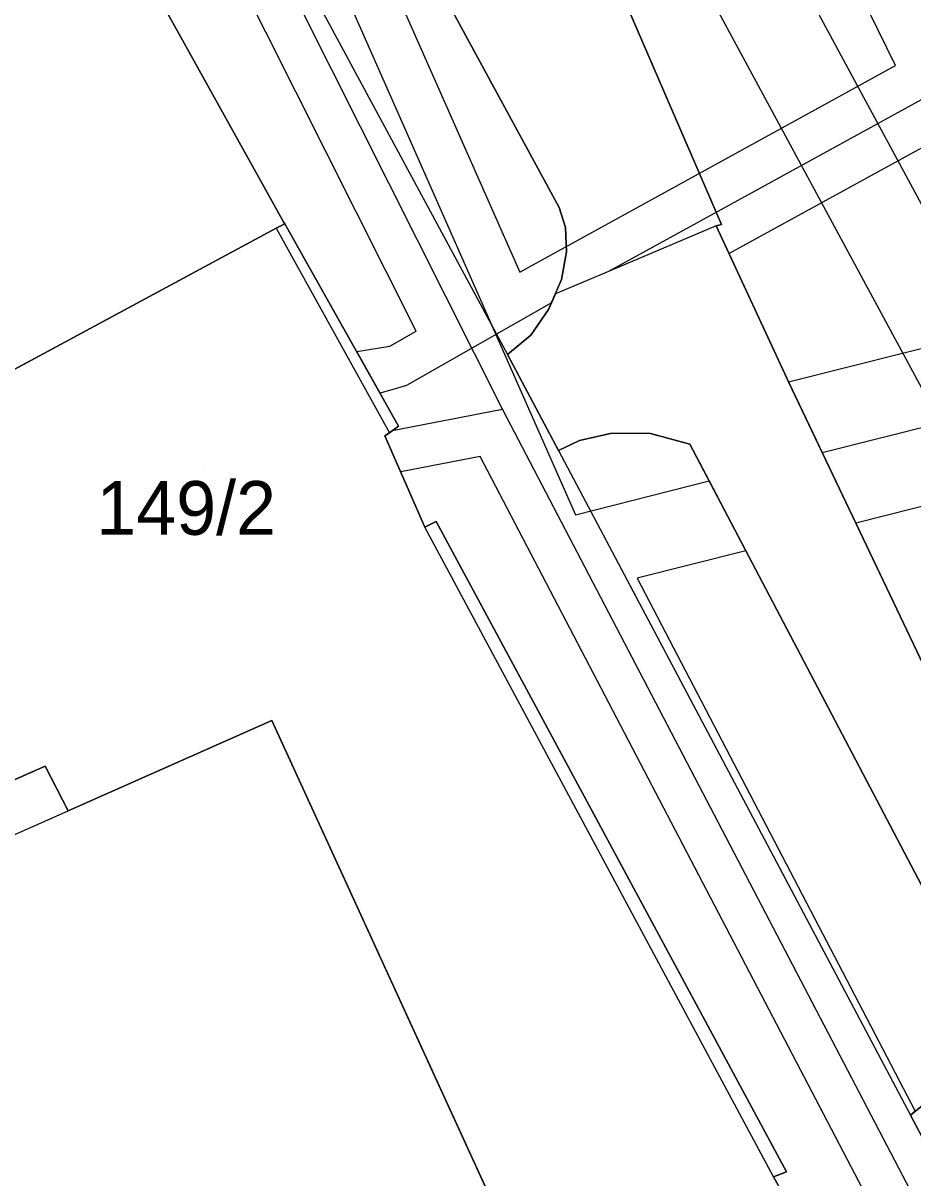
# Model space of a CAD drawing. Extents: x -264070 to -262271, y -1238894 to -1238141.
# Drawn here: x -263203.93 to -263170.8, y -1238614.43 to -1238571.44 of the extents above; entities that cross this region are included whole.
import ezdxf

# ---------------------------------------------------------------- set-up
doc = ezdxf.new("R2010")
doc.units = 0
for name, color, linetype in [('body_kn', 7, 'Continuous'), ('kladpar_druhypozemkov', 7, 'Continuous'), ('kladpar_hranice', 7, 'Continuous'), ('kladpar_parcelnecisla', 7, 'Continuous'), ('kladpar_plochy', 7, 'Continuous'), ('linie', 7, 'Continuous'), ('tarchy_linie', 7, 'Continuous'), ('zappar_hrandruhpozemk', 7, 'Continuous')]:
    doc.layers.add(name, color=color, linetype=linetype)

msp = doc.modelspace()

# ---------------------------------------------------------------- linework, layer by layer
at = {"layer": 'body_kn'}
for p, q in [((-263171.45, -1238573.02), (-263171.45, -1238573.02)), ((-263183.97, -1238578.3), (-263183.97, -1238578.3)), ((-263194.51, -1238579.08), (-263194.51, -1238579.08)), ((-263194.51, -1238579.08), (-263194.51, -1238579.08)), ((-263194.22, -1238578.86), (-263194.22, -1238578.86)), ((-263194.19, -1238578.91), (-263194.19, -1238578.91)), ((-263183.73, -1238579.05), (-263183.73, -1238579.05)), ((-263178.12, -1238578.99), (-263178.12, -1238578.99)), ((-263177.93, -1238578.94), (-263177.93, -1238578.94)), ((-263183.7, -1238579.95), (-263183.7, -1238579.95)), ((-263177.64, -1238580.02), (-263177.64, -1238580.02)), ((-263185.44, -1238580.71), (-263185.44, -1238580.71)), ((-263184.99, -1238580.46), (-263184.99, -1238580.46)), ((-263182.14, -1238580.69), (-263182.14, -1238580.69)), ((-263183.88, -1238580.99), (-263183.88, -1238580.99)), ((-263184.11, -1238581.52), (-263184.11, -1238581.52)), ((-263184.37, -1238582.1), (-263184.37, -1238582.1)), ((-263184.26, -1238581.85), (-263184.26, -1238581.85)), ((-263184.26, -1238581.85), (-263184.26, -1238581.85)), ((-263189.29, -1238582.91), (-263189.29, -1238582.91)), ((-263185.03, -1238583.06), (-263185.03, -1238583.06)), ((-263191.51, -1238583.67), (-263191.51, -1238583.67)), ((-263190.27, -1238583.47), (-263190.27, -1238583.47)), ((-263185.9, -1238583.78), (-263185.9, -1238583.78)), ((-263189.99, -1238585.03), (-263189.99, -1238585.03)), ((-263189.65, -1238584.93), (-263189.65, -1238584.93)), ((-263175.43, -1238584.8), (-263175.43, -1238584.8)), ((-263175.41, -1238584.84), (-263175.41, -1238584.84)), ((-263190.64, -1238585.22), (-263190.64, -1238585.22)), ((-263186.08, -1238585.83), (-263186.08, -1238585.83)), ((-263186.08, -1238585.83), (-263186.08, -1238585.83)), ((-263190.46, -1238586.81), (-263190.46, -1238586.81)), ((-263190.29, -1238586.69), (-263190.29, -1238586.69)), ((-263190.19, -1238586.62), (-263190.19, -1238586.62)), ((-263189.95, -1238586.45), (-263189.95, -1238586.45)), ((-263182.01, -1238586.71), (-263182.01, -1238586.71)), ((-263180.57, -1238586.72), (-263180.57, -1238586.72)), ((-263183.21, -1238586.98), (-263183.21, -1238586.98)), ((-263179.1, -1238587.11), (-263179.1, -1238587.11)), ((-263186.91, -1238587.57), (-263186.91, -1238587.57)), ((-263183.99, -1238587.35), (-263183.99, -1238587.35)), ((-263183.99, -1238587.35), (-263183.99, -1238587.35)), ((-263174.18, -1238587.43), (-263174.18, -1238587.43)), ((-263174.18, -1238587.43), (-263174.18, -1238587.43)), ((-263189.87, -1238588.14), (-263189.87, -1238588.14)), ((-263178.38, -1238588.48), (-263178.38, -1238588.48)), ((-263183.36, -1238589.74), (-263183.36, -1238589.74)), ((-263188.97, -1238590.2), (-263188.97, -1238590.2)), ((-263188.55, -1238589.99), (-263188.55, -1238589.99)), ((-263172.93, -1238590.05), (-263172.93, -1238590.05)), ((-263177.02, -1238591.08), (-263177.02, -1238591.08)), ((-263181.07, -1238592.1), (-263181.07, -1238592.1)), ((-263194.67, -1238597.4), (-263194.67, -1238597.4)), ((-263203.11, -1238599.1), (-263203.11, -1238599.1)), ((-263202.25, -1238600.76), (-263202.25, -1238600.76)), ((-263170.89, -1238612.09), (-263170.89, -1238612.09)), ((-263175.51, -1238614.21), (-263175.51, -1238614.21)), ((-263175.99, -1238614.39), (-263175.99, -1238614.39)), ((-263175.99, -1238614.39), (-263175.99, -1238614.39))]:
    msp.add_line(p, q, dxfattribs=at)
at = {"layer": 'kladpar_druhypozemkov'}
msp.add_line((-263197.21, -1238588.05), (-263197.21, -1238588.05), dxfattribs=at)
at = {"layer": 'kladpar_hranice'}
for points in [[(-263244.39, -1238436.73), (-263237.05, -1238450.05), (-263225.6, -1238470.86), (-263213.62, -1238498.49), (-263199.58, -1238530.58), (-263190.93, -1238550.26), (-263185.36, -1238562.93), (-263184.9, -1238562.78), (-263182.02, -1238569.46), (-263177.93, -1238578.94), (-263178.12, -1238578.99), (-263175.41, -1238584.84), (-263167.78, -1238600.87), (-263156.73, -1238624.33), (-263149.39, -1238639.91)], [(-263149.39, -1238639.91), (-263156.73, -1238624.33), (-263167.78, -1238600.87), (-263175.41, -1238584.84), (-263178.12, -1238578.99), (-263177.93, -1238578.94), (-263182.02, -1238569.46), (-263184.9, -1238562.78), (-263185.36, -1238562.93), (-263190.93, -1238550.26), (-263199.58, -1238530.58), (-263213.62, -1238498.49), (-263225.6, -1238470.86), (-263237.05, -1238450.05), (-263244.39, -1238436.73)], [(-263173.93, -1238618.11), (-263175.99, -1238614.39), (-263175.51, -1238614.21), (-263188.55, -1238589.99), (-263188.97, -1238590.2), (-263190.46, -1238586.81), (-263190.29, -1238586.69), (-263189.95, -1238586.45), (-263194.19, -1238578.91), (-263194.22, -1238578.86), (-263204.79, -1238559.85), (-263215.41, -1238540.72), (-263218.29, -1238542.37), (-263225.1, -1238529.58), (-263235.54, -1238509.99), (-263235.01, -1238509.72), (-263236.21, -1238507.44), (-263236.75, -1238507.74), (-263238.74, -1238504)], [(-263169.05, -1238606.25), (-263179.1, -1238587.11), (-263180.57, -1238586.72), (-263182.01, -1238586.71), (-263183.21, -1238586.98), (-263183.99, -1238587.35), (-263185.9, -1238583.78), (-263185.03, -1238583.06), (-263184.37, -1238582.1), (-263183.88, -1238580.99), (-263183.7, -1238579.95), (-263183.73, -1238579.05), (-263183.97, -1238578.3), (-263191.89, -1238563.73), (-263192.7, -1238562.23), (-263201.89, -1238545.33), (-263202.74, -1238543.76), (-263209.85, -1238530.68), (-263215.54, -1238528.87)], [(-263202.74, -1238543.76), (-263201.89, -1238545.33), (-263192.7, -1238562.23), (-263191.89, -1238563.73), (-263183.97, -1238578.3), (-263183.73, -1238579.05), (-263183.7, -1238579.95), (-263183.88, -1238580.99), (-263184.37, -1238582.1), (-263185.03, -1238583.06), (-263185.9, -1238583.78), (-263183.99, -1238587.35), (-263183.21, -1238586.98), (-263182.01, -1238586.71), (-263180.57, -1238586.72), (-263179.1, -1238587.11), (-263169.05, -1238606.25), (-263168.81, -1238607.84), (-263168.99, -1238609.16), (-263169.59, -1238610.6), (-263170.32, -1238611.64), (-263170.89, -1238612.09), (-263169.19, -1238615.31)], [(-263204.79, -1238559.85), (-263194.22, -1238578.86), (-263194.19, -1238578.91), (-263194.51, -1238579.08), (-263207.59, -1238586.12), (-263208.16, -1238585.12), (-263208.38, -1238584.74), (-263212.1, -1238578.11), (-263212.99, -1238576.54), (-263214.65, -1238577.51), (-263218.5, -1238570.79), (-263216.79, -1238569.8), (-263218.31, -1238567.11), (-263204.79, -1238559.85)], [(-263208.16, -1238585.12), (-263207.59, -1238586.12), (-263194.51, -1238579.08), (-263194.19, -1238578.91), (-263189.95, -1238586.45), (-263190.29, -1238586.69), (-263190.46, -1238586.81), (-263188.97, -1238590.2), (-263188.55, -1238589.99), (-263175.51, -1238614.21), (-263175.99, -1238614.39), (-263173.93, -1238618.11)], [(-263221.73, -1238610.35), (-263220.59, -1238609.81), (-263219.67, -1238611.88), (-263220.75, -1238612.45), (-263220.27, -1238613.38), (-263210.4, -1238608.94), (-263212.07, -1238605.13), (-263205.84, -1238602.36), (-263206.62, -1238600.65), (-263203.11, -1238599.1), (-263202.25, -1238600.76), (-263194.67, -1238597.4), (-263184.17, -1238620.32)], [(-263184.17, -1238620.32), (-263194.67, -1238597.4), (-263202.25, -1238600.76), (-263203.11, -1238599.1), (-263206.62, -1238600.65)], [(-263169.19, -1238615.31), (-263170.89, -1238612.09), (-263170.32, -1238611.64)]]:
    msp.add_lwpolyline(points, dxfattribs=at)
at = {"layer": 'kladpar_plochy'}
for p, q in [((-263207.59, -1238586.12), (-263194.51, -1238579.08)), ((-263194.51, -1238579.08), (-263194.19, -1238578.91)), ((-263194.19, -1238578.91), (-263189.95, -1238586.45)), ((-263190.29, -1238586.69), (-263190.46, -1238586.81)), ((-263190.46, -1238586.81), (-263188.97, -1238590.2)), ((-263189.95, -1238586.45), (-263190.29, -1238586.69)), ((-263188.97, -1238590.2), (-263188.55, -1238589.99)), ((-263188.55, -1238589.99), (-263175.51, -1238614.21)), ((-263194.67, -1238597.4), (-263202.25, -1238600.76)), ((-263184.17, -1238620.32), (-263194.67, -1238597.4)), ((-263203.11, -1238599.1), (-263206.62, -1238600.65)), ((-263202.25, -1238600.76), (-263203.11, -1238599.1)), ((-263175.51, -1238614.21), (-263175.99, -1238614.39)), ((-263175.99, -1238614.39), (-263173.93, -1238618.11))]:
    msp.add_line(p, q, dxfattribs=at)
for points in [[(-263244.39, -1238436.73), (-263237.05, -1238450.05), (-263225.6, -1238470.86), (-263213.62, -1238498.49), (-263199.58, -1238530.58), (-263190.93, -1238550.26), (-263185.36, -1238562.93), (-263184.9, -1238562.78), (-263182.02, -1238569.46), (-263177.93, -1238578.94), (-263178.12, -1238578.99), (-263175.41, -1238584.84), (-263167.78, -1238600.87), (-263156.73, -1238624.33)], [(-263156.73, -1238624.33), (-263167.78, -1238600.87), (-263175.41, -1238584.84), (-263178.12, -1238578.99), (-263177.93, -1238578.94), (-263182.02, -1238569.46), (-263184.9, -1238562.78), (-263185.36, -1238562.93), (-263190.93, -1238550.26), (-263199.58, -1238530.58), (-263213.62, -1238498.49), (-263225.6, -1238470.86), (-263237.05, -1238450.05), (-263244.39, -1238436.73)], [(-263173.93, -1238618.11), (-263175.99, -1238614.39), (-263175.51, -1238614.21), (-263188.55, -1238589.99), (-263188.97, -1238590.2), (-263190.46, -1238586.81), (-263190.29, -1238586.69), (-263189.95, -1238586.45), (-263194.19, -1238578.91), (-263194.22, -1238578.86), (-263204.79, -1238559.85), (-263215.41, -1238540.72), (-263218.29, -1238542.37), (-263225.1, -1238529.58), (-263235.54, -1238509.99), (-263235.01, -1238509.72), (-263236.21, -1238507.44), (-263236.75, -1238507.74), (-263238.74, -1238504)], [(-263215.54, -1238528.87), (-263209.85, -1238530.68), (-263202.74, -1238543.76), (-263201.89, -1238545.33), (-263192.7, -1238562.23), (-263191.89, -1238563.73), (-263183.97, -1238578.3), (-263183.73, -1238579.05), (-263183.7, -1238579.95), (-263183.88, -1238580.99), (-263184.37, -1238582.1), (-263185.03, -1238583.06), (-263185.9, -1238583.78), (-263183.99, -1238587.35), (-263183.21, -1238586.98), (-263182.01, -1238586.71), (-263180.57, -1238586.72), (-263179.1, -1238587.11), (-263169.05, -1238606.25)], [(-263169.05, -1238606.25), (-263179.1, -1238587.11), (-263180.57, -1238586.72), (-263182.01, -1238586.71), (-263183.21, -1238586.98), (-263183.99, -1238587.35), (-263185.9, -1238583.78), (-263185.03, -1238583.06), (-263184.37, -1238582.1), (-263183.88, -1238580.99), (-263183.7, -1238579.95), (-263183.73, -1238579.05), (-263183.97, -1238578.3), (-263191.89, -1238563.73), (-263192.7, -1238562.23), (-263201.89, -1238545.33), (-263202.74, -1238543.76), (-263209.85, -1238530.68), (-263215.54, -1238528.87)], [(-263206.62, -1238600.65), (-263203.11, -1238599.1), (-263202.25, -1238600.76), (-263194.67, -1238597.4), (-263184.17, -1238620.32)], [(-263170.32, -1238611.64), (-263170.89, -1238612.09), (-263169.19, -1238615.31)], [(-263169.19, -1238615.31), (-263170.89, -1238612.09), (-263170.32, -1238611.64)]]:
    msp.add_lwpolyline(points, dxfattribs=at)
msp.add_lwpolyline([(-263204.79, -1238559.85), (-263194.22, -1238578.86), (-263194.19, -1238578.91), (-263194.51, -1238579.08), (-263207.59, -1238586.12), (-263208.16, -1238585.12), (-263208.38, -1238584.74), (-263212.1, -1238578.11), (-263212.99, -1238576.54), (-263214.65, -1238577.51), (-263218.5, -1238570.79), (-263216.79, -1238569.8), (-263218.31, -1238567.11)], close=True, dxfattribs=at)
at = {"layer": 'linie'}
for points in [[(-263063.04, -1238778.77), (-263068.07, -1238773.45), (-263069.96, -1238771.12), (-263071.69, -1238768.72), (-263073.33, -1238766.21), (-263074.8, -1238763.65), (-263076.42, -1238760.55), (-263096.1, -1238719.17), (-263105.96, -1238698.83), (-263116.74, -1238677.78), (-263123.83, -1238664.51), (-263311.16, -1238317.88)], [(-263314.1, -1238319.26), (-263126.88, -1238665.7), (-263119.71, -1238679.15), (-263108.92, -1238700.2), (-263099.15, -1238720.37), (-263079.37, -1238761.95), (-263077.78, -1238765.06), (-263075.53, -1238768.91), (-263073.84, -1238771.47), (-263071.58, -1238774.58), (-263069.26, -1238777.45), (-263064.54, -1238782.61), (-263056.93, -1238790.48)]]:
    msp.add_lwpolyline(points, dxfattribs=at)
at = {"layer": 'tarchy_linie'}
for p, q in [((-263168.26, -1238573.07), (-263182.14, -1238580.69)), ((-263174.18, -1238587.43), (-263163.73, -1238584.79)), ((-263186.08, -1238585.83), (-263190.19, -1238586.62))]:
    msp.add_line(p, q, dxfattribs=at)
for points in [[(-263255.01, -1238446.91), (-263235.86, -1238483.19), (-263216.81, -1238518.29), (-263196.99, -1238554.59), (-263185.44, -1238580.71), (-263184.99, -1238580.46), (-263171.45, -1238573.02), (-263195.66, -1238523.67), (-263202.23, -1238507.14), (-263225.42, -1238461.89), (-263233.4, -1238446.1), (-263245.2, -1238428.64)], [(-263136.18, -1238684.7), (-263186.91, -1238587.57), (-263189.87, -1238588.14), (-263190.46, -1238586.81), (-263190.19, -1238586.62), (-263189.95, -1238586.45), (-263190.64, -1238585.22), (-263191.51, -1238583.67), (-263190.27, -1238583.47), (-263189.29, -1238582.91), (-263215.06, -1238531.68), (-263238.55, -1238486.54), (-263237.18, -1238485.83), (-263236.61, -1238485.52), (-263237.4, -1238484.01), (-263238.18, -1238482.5), (-263238.75, -1238482.8)], [(-263237.18, -1238485.83), (-263213.68, -1238530.97), (-263186.08, -1238585.83), (-263133.97, -1238685.6), (-263139.54, -1238687.42)], [(-263236.61, -1238485.52), (-263218.35, -1238519.13), (-263198.56, -1238555.36), (-263183.36, -1238589.74), (-263178.38, -1238588.48)], [(-263170.06, -1238575.86), (-263177.64, -1238580.02), (-263178.12, -1238578.99), (-263182.14, -1238580.69), (-263184.11, -1238581.52), (-263184.26, -1238581.85), (-263184.37, -1238582.1), (-263185.03, -1238583.06), (-263185.9, -1238583.78), (-263183.99, -1238587.35), (-263183.21, -1238586.98), (-263182.01, -1238586.71), (-263180.57, -1238586.72), (-263179.1, -1238587.11), (-263178.38, -1238588.48), (-263177.02, -1238591.08), (-263181.07, -1238592.1), (-263170.71, -1238611.94), (-263170.89, -1238612.09), (-263169.19, -1238615.31)], [(-263184.26, -1238581.85), (-263189.65, -1238584.93), (-263189.99, -1238585.03), (-263190.64, -1238585.22)], [(-263165.27, -1238588.12), (-263172.93, -1238590.05), (-263174.18, -1238587.43), (-263175.43, -1238584.8), (-263166.75, -1238582.61)]]:
    msp.add_lwpolyline(points, dxfattribs=at)
at = {"layer": 'zappar_hrandruhpozemk'}
for p, q in [((-263194.51, -1238579.08), (-263190.29, -1238586.69)), ((-263183.99, -1238587.35), (-263170.89, -1238612.09)), ((-263175.99, -1238614.39), (-263188.97, -1238590.2)), ((-263205.84, -1238602.36), (-263202.25, -1238600.76))]:
    msp.add_line(p, q, dxfattribs=at)
msp.add_lwpolyline([(-263196.48, -1238564.16), (-263195.73, -1238565.55), (-263185.9, -1238583.78)], dxfattribs=at)

# ---------------------------------------------------------------- texts
at = {"layer": 'kladpar_parcelnecisla'}
msp.add_text('149/2', height=2, dxfattribs=at).set_placement((-263201.206, -1238590.49))

doc.saveas('drawing.dxf')
